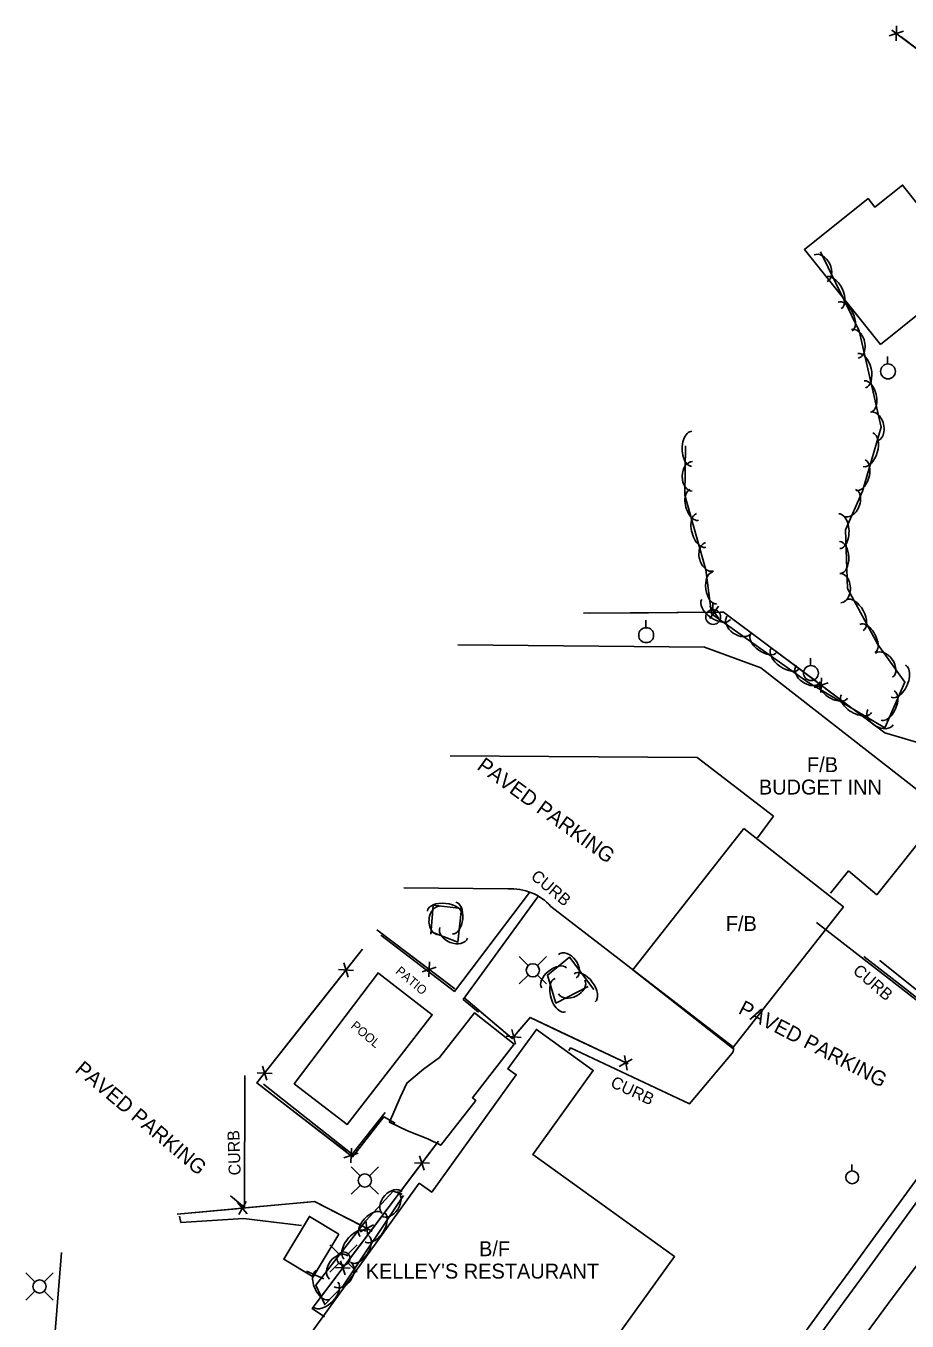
# Model space of a CAD drawing. Extents: x 1441650 to 1491889, y 345904 to 358319.
# Drawn here: x 1442072.7 to 1442368, y 357562.8 to 357996.7 of the extents above; entities that cross this region are included whole.
import ezdxf

# ---------------------------------------------------------------- set-up
doc = ezdxf.new("R2010")
doc.units = 0
for name, color, linetype in [('S_BUILDING', 7, 'Continuous'), ('S_BUILDING_ANNOT', 7, 'Continuous'), ('S_CURB', 7, 'Continuous'), ('S_CURB_ANNOT', 7, 'Continuous'), ('S_EDGE_PAVEMENT', 7, 'Continuous'), ('S_FENCE', 7, 'Continuous'), ('S_MSC_PT_SYM', 7, 'Continuous'), ('S_PARKING', 7, 'Continuous'), ('S_PARKING_ANNOT', 7, 'Continuous'), ('S_PAVEMENT_CROWN', 7, 'Continuous'), ('S_SHOULDER', 7, 'Continuous'), ('S_SIDEWALK', 7, 'Continuous'), ('S_SIDEWALK_ANNOT', 7, 'Continuous'), ('S_TREE', 7, 'Continuous'), ('S_UTILITY_POLE', 7, 'Continuous')]:
    doc.layers.add(name, color=color, linetype=linetype)

msp = doc.modelspace()

# ---------------------------------------------------------------- linework, layer by layer
at = {"layer": 'S_BUILDING'}
for p, q in [((1442300.2, 357788.62), (1442217.49, 357789.38)), ((1442319, 357781.67), (1442300.2, 357788.62)), ((1442380.42, 357733.79), (1442319, 357781.67)), ((1442214.94, 357752.21), (1442297.69, 357751.57)), ((1442297.69, 357751.57), (1442323.26, 357731.93)), ((1442357.94, 357705.64), (1442380.42, 357733.79)), ((1442323.26, 357731.93), (1442317.91, 357724.72)), ((1442342.32, 357706.1), (1442348.43, 357713.65)), ((1442348.43, 357713.65), (1442357.94, 357705.64))]:
    msp.add_line(p, q, dxfattribs=at)
for points in [[(1442359.08, 357890), (1442333.64, 357921.81), (1442354.96, 357938.87), (1442357.26, 357935.99), (1442366.51, 357943.39), (1442385.87, 357919.18), (1442376.37, 357911.59), (1442380.15, 357906.85)], [(1442313.28, 357727.82), (1442276.08, 357680.46), (1442309.49, 357654.21), (1442346.69, 357701.57)], [(1442236.39, 357655.57), (1442222.36, 357637.63), (1442223.5, 357636.73), (1442211.75, 357621.7), (1442207.44, 357623.82), (1442200.61, 357626.52), (1442194.55, 357629.48), (1442198.1, 357637.7), (1442200.36, 357642.51), (1442205.92, 357647.16), (1442211.33, 357651.05), (1442223.03, 357666.02)], [(1442204.5, 357609), (1442168.76, 357559.36), (1442186.01, 357546.94), (1442184.42, 357544.72), (1442234.5, 357508.65), (1442256.12, 357538.68), (1442285.67, 357517.4), (1442297.75, 357534.18), (1442268.92, 357554.94), (1442290.13, 357584.39), (1442242.58, 357618.63), (1442262.85, 357646.77), (1442243.8, 357660.49), (1442234.29, 357647.29), (1442237.05, 357645.31), (1442208.72, 357605.96)], [(1442177.63, 357591.92), (1442169.02, 357577.55), (1442159.13, 357583.48), (1442167.75, 357597.84)]]:
    msp.add_lwpolyline(points, close=True, dxfattribs=at)
at = {"layer": 'S_CURB'}
msp.add_lwpolyline([(1442353.56, 357684.94), (1442367.49, 357674.05), (1442381.41, 357663.16), (1442385.6, 357662.81), (1442388.28, 357664.32), (1442402.29, 357682.82), (1442411.58, 357695.48), (1442420.88, 357708.15)], dxfattribs=at)
at = {"layer": 'S_CURB_ANNOT'}
msp.add_line((1442145.94, 357600.83), (1442141.26, 357604.77), dxfattribs=at)
at = {"layer": 'S_EDGE_PAVEMENT'}
msp.add_lwpolyline([(1442413.61, 357661.08), (1442402.67, 357645.99), (1442391.73, 357630.9), (1442380.8, 357615.81), (1442369.86, 357600.72), (1442361.82, 357589.69), (1442353.77, 357578.66), (1442345.73, 357567.64), (1442337.69, 357556.61)], dxfattribs=at)
at = {"layer": 'S_FENCE'}
for p, q in [((1442366.8, 357995.01), (1442362.04, 357993.46)), ((1442364.33, 357991.74), (1442364.5, 357996.74)), ((1442304.85, 357798.27), (1442301.94, 357802.33)), ((1442304.8, 357802.36), (1442301.98, 357798.24)), ((1442339.17, 357773.35), (1442339.32, 357778.34)), ((1442341.61, 357776.62), (1442336.87, 357775.07)), ((1442180.69, 357677.99), (1442179.25, 357682.78)), ((1442207.96, 357683.11), (1442207.79, 357678.11)), ((1442384.4, 357663.2), (1442358.97, 357683.49)), ((1442177.47, 357680.53), (1442182.46, 357680.24)), ((1442205.49, 357679.83), (1442210.25, 357681.38)), ((1442236.84, 357655.61), (1442235.56, 357660.44)), ((1442233.71, 357658.25), (1442238.69, 357657.8)), ((1442273.35, 357651.8), (1442274.19, 357646.87)), ((1442153.42, 357643.45), (1442151.98, 357648.24)), ((1442271.6, 357648.09), (1442275.94, 357650.57)), ((1442150.21, 357645.99), (1442155.2, 357645.7)), ((1442184.08, 357619.01), (1442179.31, 357617.52)), ((1442181.58, 357615.77), (1442181.81, 357620.76)), ((1442206.2, 357613.35), (1442204.66, 357618.1)), ((1442202.93, 357615.81), (1442207.93, 357615.64)), ((1442143.67, 357602.52), (1442146.91, 357598.72)), ((1442144.06, 357598.45), (1442146.52, 357602.79)), ((1442184.78, 357592.69), (1442189.19, 357595.01)), ((1442186.64, 357596.32), (1442187.33, 357591.38)), ((1442179.71, 357578.22), (1442178.16, 357582.97)), ((1442176.44, 357580.68), (1442181.43, 357580.51))]:
    msp.add_line(p, q, dxfattribs=at)
for points in [[(1442417.18, 357954.58), (1442362.96, 357995.34)], [(1442382, 357981.02), (1442366.02, 357993.04)], [(1442388.81, 357777.2), (1442373.14, 357756.2), (1442360.56, 357759.89), (1442306.53, 357800.32), (1442259.64, 357799.95)], [(1442281.43, 357800.12), (1442261.46, 357799.96)], [(1442301.39, 357800.28), (1442281.43, 357800.12)], [(1442321.63, 357789.02), (1442306.53, 357800.32), (1442305.39, 357800.31)], [(1442337.64, 357777.04), (1442321.63, 357789.02)], [(1442356.86, 357762.66), (1442340.84, 357774.64)], [(1442374.49, 357758.02), (1442373.14, 357756.2), (1442360.56, 357759.89), (1442356.86, 357762.66)], [(1442190.29, 357693.83), (1442206.27, 357681.81)], [(1442190.29, 357693.83), (1442216.48, 357674.14)], [(1442196.53, 357629.14), (1442192.65, 357631.21), (1442182.23, 357617.86), (1442150.13, 357642.59), (1442185.53, 357687.43)], [(1442181.21, 357681.95), (1442185.53, 357687.43)], [(1442166.33, 357663.12), (1442178.73, 357678.81)], [(1442209.47, 357679.41), (1442216.48, 357674.14)], [(1442219.45, 357671.15), (1442234.76, 357658.28)], [(1442219.45, 357671.15), (1442235.73, 357657.46), (1442241.67, 357664.52), (1442274.55, 357648.96)], [(1442237.49, 357659.55), (1442241.67, 357664.52), (1442253.88, 357658.74)], [(1442153.94, 357647.42), (1442166.33, 357663.12)], [(1442253.88, 357658.74), (1442271.96, 357650.19)], [(1442164.27, 357631.69), (1442150.13, 357642.59), (1442151.46, 357644.28)], [(1442180.11, 357619.49), (1442164.27, 357631.69)], [(1442196.53, 357629.14), (1442192.65, 357631.21), (1442183.05, 357618.9)], [(1442172.75, 357564.15), (1442168.68, 357566.99), (1442210.98, 357623.09)], [(1442206.63, 357617.32), (1442210.98, 357623.09)], [(1442192.18, 357598.16), (1442204.22, 357614.13)], [(1442123.4, 357598.59), (1442169.45, 357602.86), (1442188.81, 357592.91)], [(1442123.4, 357598.59), (1442143.3, 357600.44)], [(1442147.28, 357600.8), (1442167.17, 357602.65)], [(1442167.17, 357602.65), (1442169.45, 357602.86), (1442185.21, 357594.76)], [(1442180.14, 357582.19), (1442192.18, 357598.16)], [(1442188.76, 357592.93), (1442188.81, 357592.91)], [(1442172.75, 357564.15), (1442168.68, 357566.99), (1442177.73, 357579)]]:
    msp.add_lwpolyline(points, dxfattribs=at)
at = {"layer": 'S_MSC_PT_SYM'}
msp.add_lwpolyline([(1442358.97, 357683.49), (1442358.97, 357683.54), (1442358.97, 357683.49), (1442358.92, 357683.49), (1442358.97, 357683.49), (1442358.97, 357683.44), (1442358.97, 357683.49), (1442359.02, 357683.49)], dxfattribs=at)
at = {"layer": 'S_PARKING'}
for points in [[(1442199.34, 357707.99), (1442234.22, 357707.59)], [(1442248.7, 357701.68), (1442309.57, 357654.77)], [(1442380.62, 357663.08), (1442337.72, 357696.37)], [(1442309.42, 357652.57), (1442295.13, 357635.6), (1442255.29, 357654.29), (1442254.69, 357653.46)], [(1442145.95, 357600.7), (1442146.04, 357645.08)], [(1442165.09, 357594.75), (1442145.61, 357597.11), (1442124.61, 357595.82), (1442124.17, 357597.88)], [(1442084.64, 357585.74), (1442077.82, 357501.08), (1442083.62, 357496.55)], [(1442172.53, 357576.98), (1442166.77, 357579.51)]]:
    msp.add_lwpolyline(points, dxfattribs=at)
msp.add_arc((1442235.33, 357689.62), 18.01, 42.0575, 93.5606, dxfattribs=at)
msp.add_ellipse((1442308.1, 357653.76), major_axis=(0.63, 1.67), ratio=0.99992, start_param=4.338214, end_param=5.67333, dxfattribs=at)
at = {"layer": 'S_PAVEMENT_CROWN'}
msp.add_lwpolyline([(1442424.61, 357653.24), (1442413.45, 357638.22), (1442402.28, 357623.21), (1442391.12, 357608.19), (1442379.96, 357593.17), (1442371.52, 357581.79), (1442363.09, 357570.41), (1442354.65, 357559.04)], dxfattribs=at)
at = {"layer": 'S_SHOULDER'}
msp.add_lwpolyline([(1442402.14, 357652.74), (1442392.9, 357640.06), (1442383.66, 357627.37), (1442374.42, 357614.68), (1442365.18, 357602), (1442357.47, 357591.43), (1442349.76, 357580.86), (1442342.05, 357570.29), (1442334.34, 357559.72)], dxfattribs=at)
at = {"layer": 'S_SIDEWALK'}
for points in [[(1442241.55, 357706.35), (1442216.33, 357673.21), (1442191.62, 357692.13)], [(1442244.33, 357704.88), (1442219.3, 357670.55), (1442224.36, 357666.3)], [(1442190.98, 357679.27), (1442208.89, 357665.39), (1442180.41, 357628.68), (1442162.65, 357642.31), (1442190.89, 357679.56)], [(1442152.39, 357642.21), (1442182.01, 357618.75), (1442193.1, 357632.69)]]:
    msp.add_lwpolyline(points, dxfattribs=at)
at = {"layer": 'S_TREE'}
for points in [[(1442339.04, 357921.03), (1442351.94, 357894.58), (1442359.36, 357862.3), (1442353.12, 357840.89), (1442347.45, 357827.86), (1442348.05, 357808.24), (1442358.21, 357789.52), (1442367.29, 357776.86), (1442360.53, 357761.54), (1442334.8, 357776.89), (1442302.47, 357799.71), (1442300.55, 357814.46), (1442293.61, 357839.51), (1442293.78, 357856.09)], [(1442208.47, 357692.43), (1442209.19, 357702.09), (1442218.7, 357701.04), (1442217.52, 357689.75), (1442208.34, 357693.28)], [(1442261.17, 357674.86), (1442250.37, 357669.34), (1442247.52, 357678.71), (1442254.93, 357684.68), (1442263.04, 357673.88)], [(1442199.25, 357604.9), (1442179.29, 357574.88), (1442172.89, 357568.28), (1442169.92, 357574.83), (1442186.6, 357596.32), (1442195.76, 357606.35), (1442198.77, 357605.34)]]:
    msp.add_lwpolyline(points, dxfattribs=at)
for centre, major_axis, ratio, start_param, end_param in [((1442339.07, 357915.53), (-2.17, 4.45), 0.684903, 3.141593, 6.283185), ((1442343.36, 357907.32), (-2.57, 5.27), 0.549753, 3.141593, 6.283185), ((1442347.25, 357899.35), (-2.34, 4.81), 0.540378, 3.141593, 6.283185), ((1442350.5, 357890.19), (-1.11, 4.83), 0.685011, 3.141365, 6.282958), ((1442352.83, 357881.23), (-1.31, 5.72), 0.549839, 3.141454, 6.283046), ((1442354.82, 357872.58), (-1.2, 5.21), 0.540463, 3.141458, 6.283051), ((1442356.87, 357862.49), (-1.11, 4.83), 0.685011, 3.141365, 6.282958), ((1442295.89, 357855.07), (-0.06, -5.87), 0.549972, 3.141334, 6.282927), ((1442354.94, 357854.72), (1.64, 5.63), 0.550314, 3.141196, 6.282788), ((1442352.46, 357846.21), (1.49, 5.13), 0.540929, 3.141208, 6.282801), ((1442296.06, 357845.81), (-0.05, -4.95), 0.685177, 3.14117, 6.282762), ((1442296.72, 357836.24), (1.43, -5.15), 0.540481, 3.14129, 6.282883), ((1442348.8, 357836.93), (1.97, 4.53), 0.687757, 3.140396, 6.281989), ((1442299.08, 357827.7), (1.57, -5.65), 0.549858, 3.14128, 6.282873), ((1442345.35, 357827.43), (-0.18, 5.83), 0.553458, 3.139312, 6.280905), ((1442301.8, 357818.85), (1.32, -4.77), 0.685034, 3.141081, 6.282674), ((1442345.61, 357818.62), (-0.17, 5.31), 0.54402, 3.139384, 6.280976), ((1442303.48, 357808.38), (0.69, -5.3), 0.54049, 3.141593, 6.283185), ((1442345.66, 357808.38), (-0.16, 4.92), 0.689517, 3.137835, 6.279428), ((1442304.02, 357801.21), (4.79, -3.38), 0.549691, 3.141593, 6.283185), ((1442350.5, 357799.28), (-2.8, 5.16), 0.549741, 3.141572, 6.283164), ((1442311.73, 357796.09), (4.05, -2.86), 0.684827, 3.141593, 6.283185), ((1442354.73, 357791.49), (-2.55, 4.7), 0.540366, 3.141572, 6.283165), ((1442320, 357789.93), (4.37, -3.08), 0.540318, 3.141593, 6.283185), ((1442327.25, 357784.82), (4.79, -3.38), 0.549691, 3.141593, 6.283185), ((1442360.31, 357782.51), (-2.88, 4.03), 0.68489, 3.142082, 6.283674), ((1442334.96, 357779.69), (4.05, -2.86), 0.684827, 3.141593, 6.283185), ((1442365.11, 357777.17), (2.37, 5.37), 0.550072, 3.141669, 6.283262), ((1442343.46, 357774.19), (4.59, -2.74), 0.54035, 3.141317, 6.28291), ((1442361.53, 357769.06), (2.16, 4.89), 0.540692, 3.141667, 6.28326), ((1442351.07, 357769.65), (5.04, -3.01), 0.549725, 3.141308, 6.282901), ((1442359.16, 357765.13), (4.26, -2.54), 0.684868, 3.141127, 6.282719), ((1442213.1, 357699.52), (-5.83, 0.64), 0.55008, 3.141593, 6.283185), ((1442211.2, 357697.02), (-0.35, -4.76), 0.710792, 3.140925, 6.282518), ((1442216.23, 357697.81), (0.55, 5.32), 0.540698, 3.141593, 6.283185), ((1442216.12, 357692.84), (4.62, -1.78), 0.685311, 3.141593, 6.283185), ((1442254.19, 357681.7), (-2.98, 3.96), 0.684816, 3.141593, 6.283185), ((1442249.75, 357677.78), (-4.16, -3.35), 0.540515, 3.141593, 6.283185), ((1442251.8, 357671.95), (1.71, -5.61), 0.550301, 3.140787, 6.28238), ((1442259.96, 357674.45), (-3.52, 4.69), 0.549683, 3.141593, 6.283185), ((1442255.68, 357674.73), (4.41, 2.26), 0.685219, 3.140324, 6.281916), ((1442195.49, 357602.52), (-3.34, -3.66), 0.683776, 3.141593, 6.283185), ((1442194.53, 357602.09), (2.74, 4.13), 0.683886, 3.140533, 6.282125), ((1442188.35, 357595.09), (-3.61, -3.95), 0.539488, 3.141593, 6.283185), ((1442189.62, 357594.23), (3.25, 4.89), 0.548936, 3.140944, 6.282537), ((1442183, 357588.23), (-3.6, -4.63), 0.548893, 3.14212, 6.283713), ((1442184.71, 357586.85), (2.96, 4.45), 0.539576, 3.140965, 6.282557), ((1442177.53, 357580.76), (-3.04, -3.91), 0.683832, 3.142456, 6.284048), ((1442178.79, 357578.42), (2.74, 4.13), 0.683886, 3.140533, 6.282125), ((1442172.24, 357574.85), (2.2, -4.86), 0.541616, 3.142721, 6.284314), ((1442173.19, 357571.63), (4.08, 4.21), 0.549133, 3.139879, 6.281471)]:
    msp.add_ellipse(centre, major_axis=major_axis, ratio=ratio, start_param=start_param, end_param=end_param, dxfattribs=at)
at = {"layer": 'S_UTILITY_POLE'}
for p, q in [((1442361.5, 357883.48), (1442361.5, 357885.96)), ((1442302.91, 357801.2), (1442302.91, 357803.69)), ((1442280.46, 357795.12), (1442280.46, 357797.6)), ((1442335.67, 357782.42), (1442335.67, 357784.9)), ((1442241.03, 357681.9), (1442238.05, 357684.89)), ((1442244.21, 357681.9), (1442247.19, 357684.89)), ((1442241.03, 357678.73), (1442238.05, 357675.74)), ((1442244.21, 357678.73), (1442247.19, 357675.74)), ((1442184.71, 357611.44), (1442181.73, 357614.43)), ((1442187.89, 357611.44), (1442190.87, 357614.43)), ((1442349.51, 357613.1), (1442349.51, 357615.2)), ((1442184.71, 357608.26), (1442181.73, 357605.28)), ((1442187.89, 357608.26), (1442190.87, 357605.28)), ((1442177.6, 357585.32), (1442174.61, 357588.3)), ((1442180.77, 357585.32), (1442183.76, 357588.3)), ((1442177.6, 357582.14), (1442174.61, 357579.16)), ((1442180.77, 357582.14), (1442183.76, 357579.16)), ((1442075.7, 357575.94), (1442072.72, 357578.92)), ((1442078.88, 357575.94), (1442081.86, 357578.92)), ((1442075.7, 357572.76), (1442072.72, 357569.77)), ((1442078.88, 357572.76), (1442081.86, 357569.77))]:
    msp.add_line(p, q, dxfattribs=at)
for centre, radius in [((1442361.64, 357880.96), 2.5), ((1442303.06, 357798.69), 2.5), ((1442280.6, 357792.6), 2.5), ((1442335.82, 357779.9), 2.5), ((1442242.63, 357680.32), 2.21), ((1442349.64, 357610.95), 2.13), ((1442186.31, 357609.86), 2.21), ((1442179.19, 357583.74), 2.21), ((1442077.3, 357574.36), 2.21)]:
    msp.add_circle(centre, radius, dxfattribs=at)

# ---------------------------------------------------------------- texts
at = {"layer": 'S_BUILDING_ANNOT'}
for s, height, p in [('F/B', 5, (1442334.49, 357746.71)), ('BUDGET INN', 5, (1442318.37, 357739.21)), ('F/B', 5, (1442307.28, 357693.48)), ('B/F', 5, (1442224.59, 357584.52)), ("KELLEY'S RESTAURANT", 5.0003, (1442186.6, 357577.02))]:
    msp.add_text(s, height=height, dxfattribs=at).set_placement(p)
at = {"layer": 'S_CURB_ANNOT'}
for rotation, p in [(320.0107, (1442241.64, 357711.24)), (319.4424, (1442349.58, 357679.65)), (334.8556, (1442268.33, 357641.42)), (91.909, (1442144.72, 357611.67))]:
    msp.add_text('CURB', height=4, rotation=rotation, dxfattribs=at).set_placement(p)
at = {"layer": 'S_PARKING_ANNOT'}
for rotation, p in [(324.067, (1442223.55, 357747.93)), (332.593, (1442311.14, 357666.02)), (319.8977, (1442088.83, 357646.52))]:
    msp.add_text('PAVED PARKING', height=5.0003, rotation=rotation, dxfattribs=at).set_placement(p)
at = {"layer": 'S_SIDEWALK_ANNOT'}
for s, p in [('PATIO', (1442196.38, 357679.6)), ('POOL', (1442181.38, 357661.3))]:
    msp.add_text(s, height=3, rotation=319.8977, dxfattribs=at).set_placement(p)

doc.saveas('drawing.dxf')
